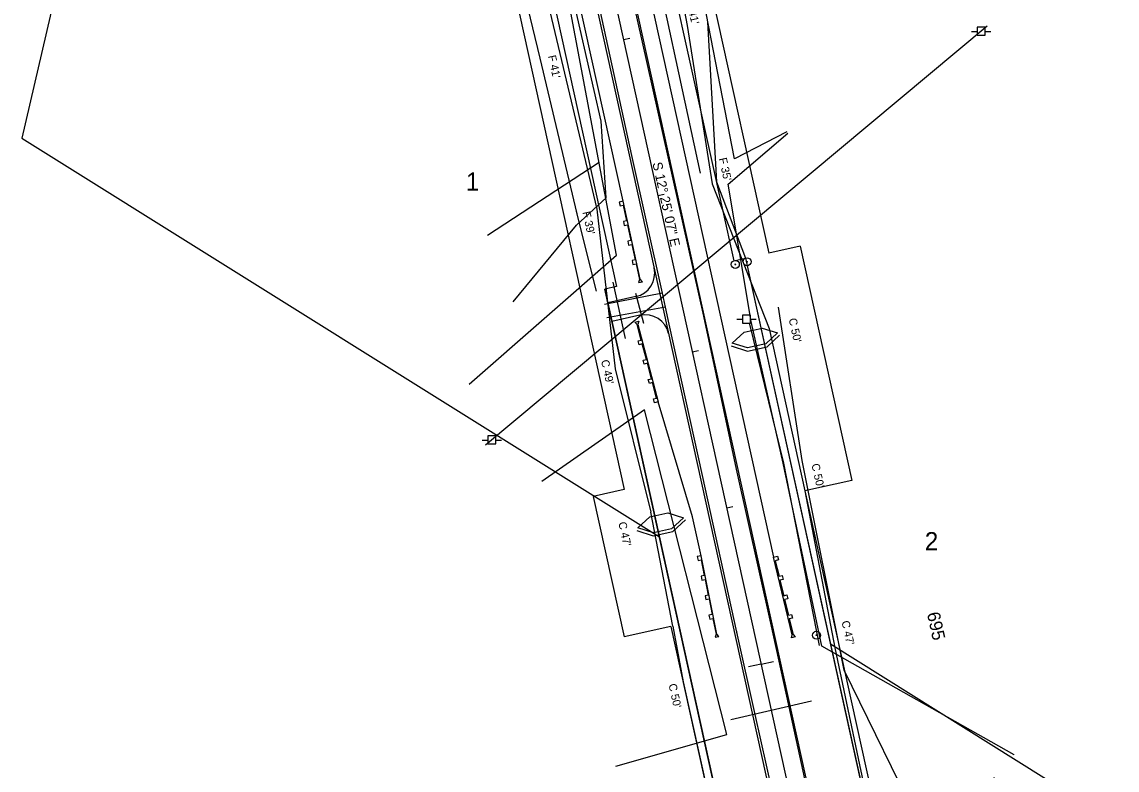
# Model space of a CAD drawing. Extents: x 2519952 to 2531965, y 848341 to 887632.
# Drawn here: x 2525563 to 2526248, y 862873 to 863341 of the extents above; entities that cross this region are included whole.
import ezdxf

# ---------------------------------------------------------------- set-up
doc = ezdxf.new("R2010")
doc.units = 0
for name, color, linetype in [('RD_EV_JW', 7, 'Continuous'), ('RD_EX_DR_Pipe', 7, 'Continuous'), ('RD_EX_Driveway', 7, 'Continuous'), ('RD_EX_DV_Prop', 7, 'Continuous'), ('RD_EX_DV_PropPin', 7, 'Continuous'), ('RD_EX_DV_TX_Prop', 7, 'Continuous'), ('RD_EX_Fence_Other', 7, 'Continuous'), ('RD_EX_H2O', 7, 'Continuous'), ('RD_EX_Road', 7, 'Continuous'), ('RD_EX_RW', 7, 'Continuous'), ('RD_EX_UT', 7, 'Continuous'), ('RD_EX_VEG', 7, 'Continuous'), ('RD_HC_Cl', 7, 'Continuous'), ('RD_HC_Data', 7, 'Continuous'), ('RD_HC_Data_Tic', 7, 'Continuous'), ('RD_HC_TX_Sta50', 7, 'Continuous'), ('RD_PD_CstnLmt', 7, 'Continuous'), ('RD_PD_DR_ErosCtrl', 7, 'Continuous'), ('RD_PD_DR_Pipe', 7, 'Continuous'), ('RD_PD_Driveway', 7, 'Continuous'), ('RD_PD_Final_TrvlWay', 7, 'Continuous'), ('RD_PD_GR', 7, 'Continuous'), ('RD_PD_RW', 7, 'Continuous'), ('RD_PD_TX_CstnLmt', 7, 'Continuous'), ('RD_SMD_Locator', 7, 'Continuous')]:
    doc.layers.add(name, color=color, linetype=linetype)

# ---------------------------------------------------------------- blocks, each defined once
blk = doc.blocks.new('TYPET1')
at = {"layer": 'RD_PD_GR'}
blk.add_lwpolyline([(49.99, 1), (0, 0), (-0.05, 2.5), (2.45, 2.55), (2.49, 0.54), (12.49, 0.74), (12.45, 2.75), (14.95, 2.8), (14.99, 0.79), (24.99, 0.99), (24.95, 3), (27.44, 3.05), (27.48, 1.04), (37.48, 1.24), (37.44, 3.25), (39.94, 3.3), (39.98, 1.29), (49.98, 1.49), (51.69, 2.53), (51.74, 0.03)], close=True, dxfattribs=at)

msp = doc.modelspace()

# ---------------------------------------------------------------- linework, layer by layer
at = {"layer": 'RD_EV_JW'}
for points in [[(2525987.5, 863246.27), (2525953.05, 863405.77), (2525930.64, 863511.22), (2525906.57, 863614.56), (2525891.06, 863707.03), (2525879.7, 863791.32), (2525860.46, 863800.66)], [(2525870.38, 863165.83), (2525910.06, 863213.86), (2525928.59, 863231.03), (2525925.41, 863278.91), (2525890.37, 863432.61), (2525865.57, 863529.98), (2525846.89, 863611.08), (2525823.55, 863688.95), (2525813.37, 863727.67), (2525803.13, 863765.09)]]:
    msp.add_lwpolyline(points, dxfattribs=at)
at = {"layer": 'RD_EX_DR_Pipe'}
for p, q in [((2525952.05, 863152.4), (2525946.97, 863171.18)), ((2526056.87, 862916.09), (2526006.4, 862904.47))]:
    msp.add_line(p, q, dxfattribs=at)
at = {"layer": 'RD_EX_Driveway'}
for p, q in [((2525963.76, 863171.32), (2525927.57, 863164.27)), ((2525965.56, 863162.53), (2525929.03, 863155.81))]:
    msp.add_line(p, q, dxfattribs=at)
at = {"layer": 'RD_EX_DV_Prop'}
for p, q in [((2525900.68, 863679.87), (2526008.2, 863191.57)), ((2525827.43, 863663.74), (2525934.96, 863175.44)), ((2525827.43, 863663.74), (2525934.96, 863175.44)), ((2525610.16, 863469.96), (2525563.41, 863268.22)), ((2525563.41, 863268.22), (2525961.75, 863018.89)), ((2526008.2, 863191.57), (2526015.53, 863193.18)), ((2526015.53, 863193.18), (2526176.82, 862460.73)), ((2525934.96, 863175.44), (2525927.63, 863173.82)), ((2526088.92, 862441.37), (2525927.63, 863173.82)), ((2526068.64, 862951.98), (2526688.94, 862563.72))]:
    msp.add_line(p, q, dxfattribs=at)
at = {"layer": 'RD_EX_DV_PropPin'}
for centre, radius in [((2526009.23, 863189.32), 2.5), ((2526009.23, 863189.32), 0.25), ((2526016.55, 863190.99), 2.5), ((2526016.55, 863190.99), 0.25), ((2526059.99, 862957.4), 2.5), ((2526059.99, 862957.4), 0.25)]:
    msp.add_circle(centre, radius, dxfattribs=at)
at = {"layer": 'RD_EX_Fence_Other'}
msp.add_lwpolyline([(2526183.56, 862882.53), (2526063.27, 862950.57), (2526039.04, 863064.97), (2526019.22, 863153.65), (2526004.84, 863239.53), (2526041.99, 863271.36)], dxfattribs=at)
at = {"layer": 'RD_EX_H2O'}
msp.add_line((2525854.39, 863207.67), (2525924.2, 863253.29), dxfattribs=at)
at = {"layer": 'RD_EX_Road'}
for p, q in [((2525944.66, 863257.46), (2525923.47, 863353.9)), ((2525989.46, 863156.98), (2525944.57, 863358.48)), ((2525963.76, 863171.32), (2525944.66, 863257.46)), ((2525965.56, 863162.53), (2525963.76, 863171.32)), ((2525967.93, 863151.97), (2525965.56, 863162.53)), ((2526009.97, 863061.29), (2525989.46, 863156.98)), ((2525988.65, 863057.35), (2525967.93, 863151.97)), ((2526031.32, 862965.06), (2526009.97, 863061.29)), ((2526010.27, 862959.44), (2525988.65, 863057.35)), ((2526042.78, 862912.7), (2526031.32, 862965.06)), ((2526021.55, 862907.75), (2526010.27, 862959.44)), ((2526032.35, 862860.33), (2526021.55, 862907.75)), ((2526052.63, 862867.53), (2526042.78, 862912.7))]:
    msp.add_line(p, q, dxfattribs=at)
at = {"layer": 'RD_EX_RW'}
for p, q in [((2525900.68, 863679.86), (2526008.2, 863191.57)), ((2525827.43, 863663.74), (2525934.96, 863175.44))]:
    msp.add_line(p, q, dxfattribs=at)
for points in [[(2526008.2, 863191.57), (2526015.53, 863193.18), (2526176.82, 862460.73), (2526169.49, 862459.11)], [(2525934.96, 863175.44), (2525927.63, 863173.82), (2526088.92, 862441.37), (2526096.25, 862442.98)]]:
    msp.add_lwpolyline(points, dxfattribs=at)
at = {"layer": 'RD_EX_UT'}
for p, q in [((2526166.61, 863338.27), (2525853.18, 863076.32)), ((2526156.83, 863335.01), (2526160.3, 863335.01)), ((2526165.27, 863337.57), (2526160.27, 863337.57)), ((2526160.27, 863337.57), (2526160.27, 863332.57)), ((2526160.27, 863332.57), (2526165.27, 863332.57)), ((2526165.19, 863335.01), (2526168.83, 863335.01)), ((2526165.27, 863332.57), (2526165.27, 863337.57)), ((2526010.24, 863155.09), (2526013.71, 863155.09)), ((2526018.67, 863157.66), (2526013.67, 863157.66)), ((2526013.67, 863157.66), (2526013.67, 863152.66)), ((2526018.6, 863155.09), (2526022.24, 863155.09)), ((2526018.67, 863152.66), (2526018.67, 863157.66)), ((2526013.67, 863152.66), (2526018.67, 863152.66)), ((2525851.08, 863079.48), (2525854.55, 863079.48)), ((2525859.51, 863082.04), (2525854.51, 863082.04)), ((2525854.51, 863082.04), (2525854.51, 863077.04)), ((2525859.44, 863079.48), (2525863.08, 863079.48)), ((2525859.51, 863077.04), (2525859.51, 863082.04)), ((2525854.51, 863077.04), (2525859.51, 863077.04))]:
    msp.add_line(p, q, dxfattribs=at)
at = {"layer": 'RD_EX_VEG'}
for points in [[(2525842.87, 863114.41), (2525934.88, 863195.16), (2525887.21, 863449), (2525814.58, 863743.07), (2525811.69, 863772.81)], [(2526041.38, 863272.15), (2526008.8, 863255.25), (2525967.56, 863467.64), (2525922.97, 863656.35), (2525904.99, 863766.75)], [(2526171.25, 862868.32), (2526126.68, 862834.76), (2526077.18, 862935.49), (2526050.93, 863066.61), (2526036.24, 863162.52)], [(2526061.79, 862950.9), (2526039.53, 863065.04), (2526018.31, 863151.88)], [(2525934.64, 862875.62), (2526003.88, 862895.26), (2525952.49, 863098.47), (2525888.22, 863053.63)]]:
    msp.add_lwpolyline(points, dxfattribs=at)
at = {"layer": 'RD_HC_Cl'}
msp.add_line((2525683.8, 864490.39), (2526240.39, 861962.75), dxfattribs=at)
at = {"layer": 'RD_HC_Data_Tic'}
for p, q in [((2525939.32, 863329.99), (2525943.23, 863330.85)), ((2525960.83, 863232.33), (2525964.74, 863233.19)), ((2525982.34, 863134.67), (2525986.24, 863135.53)), ((2526003.84, 863037.01), (2526007.75, 863037.87)), ((2526025.35, 862939.35), (2526017.53, 862937.63)), ((2526025.35, 862939.35), (2526033.16, 862941.07))]:
    msp.add_line(p, q, dxfattribs=at)
at = {"layer": 'RD_PD_CstnLmt'}
for p, q in [((2525960.5, 863437.05), (2525979.09, 863338.75)), ((2525876.42, 863418.53), (2525899.64, 863321.25)), ((2525979.09, 863338.75), (2525994.69, 863239.78)), ((2525899.64, 863321.25), (2525922.76, 863223.95)), ((2525994.69, 863239.78), (2526030.37, 863149.3)), ((2525922.76, 863223.95), (2525934.18, 863124.06)), ((2526030.37, 863149.3), (2526052.73, 863047.77)), ((2525934.18, 863124.06), (2525956.53, 863034.33)), ((2526052.73, 863047.77), (2526071.49, 862949.51)), ((2525970.26, 862963.06), (2525956.53, 863034.33)), ((2525970.26, 862963.06), (2525976.71, 862928.37)), ((2526071.49, 862949.51), (2526092.11, 862851.65)), ((2525976.71, 862928.37), (2525998.18, 862830.51))]:
    msp.add_line(p, q, dxfattribs=at)
at = {"layer": 'RD_PD_DR_ErosCtrl'}
for p, q in [((2525863.78, 863415.51), (2525887, 863318.23)), ((2525991.94, 863340.77), (2525997.49, 863240.85)), ((2525887, 863318.25), (2525910.11, 863220.94)), ((2525997.49, 863240.85), (2526015.62, 863193.2)), ((2525909.84, 863222.47), (2525922.17, 863172.62)), ((2526014.72, 863147), (2526026.01, 863149.49)), ((2526026.01, 863149.49), (2526035.68, 863146.44)), ((2526007.24, 863140.15), (2526014.72, 863147)), ((2526035.68, 863146.44), (2526028.2, 863139.6)), ((2526029.1, 863137.87), (2526036.94, 863145.06)), ((2526006.67, 863138.36), (2526016.82, 863135.16)), ((2526016.91, 863137.1), (2526007.24, 863140.15)), ((2526016.82, 863135.16), (2526029.1, 863137.87)), ((2526028.2, 863139.6), (2526016.91, 863137.1)), ((2525948.34, 863024.61), (2525955.83, 863031.45)), ((2525955.83, 863031.45), (2525967.12, 863033.94)), ((2525967.12, 863033.94), (2525976.79, 863030.87)), ((2525976.79, 863030.87), (2525969.3, 863024.03)), ((2525958.01, 863021.55), (2525948.34, 863024.61)), ((2525969.3, 863024.03), (2525958.01, 863021.55)), ((2525970.2, 863022.31), (2525978.05, 863029.49)), ((2525947.77, 863022.82), (2525957.92, 863019.61)), ((2525957.92, 863019.61), (2525970.2, 863022.31))]:
    msp.add_line(p, q, dxfattribs=at)
at = {"layer": 'RD_PD_DR_Pipe'}
msp.add_line((2525940.68, 863142.96), (2525932.94, 863178.12), dxfattribs=at)
at = {"layer": 'RD_PD_Driveway'}
for p, q in [((2525947.08, 863169.2), (2525929.51, 863165.33)), ((2525949.66, 863157.48), (2525932.09, 863153.61))]:
    msp.add_line(p, q, dxfattribs=at)
for centre, start, end in [((2525943.86, 863183.85), 282.41848, 12.41848), ((2525952.89, 863142.83), 12.41848, 102.41848)]:
    msp.add_arc(centre, 15, start, end, dxfattribs=at)
at = {"layer": 'RD_PD_Final_TrvlWay'}
for p, q in [((2525784.38, 864089.44), (2526058.57, 862844.27)), ((2525760.94, 864084.28), (2526035.13, 862839.11))]:
    msp.add_line(p, q, dxfattribs=at)
at = {"layer": 'RD_PD_GR'}
for p, q in [((2525874.52, 863726.58), (2526033.12, 863006.34)), ((2525939.08, 863228.82), (2525831.55, 863717.12)), ((2525982.51, 863031.56), (2525961.1, 863103.45)), ((2525987.89, 863007.15), (2525982.51, 863031.56))]:
    msp.add_line(p, q, dxfattribs=at)
at = {"layer": 'RD_PD_RW'}
for p, q in [((2525922.65, 863684.7), (2526030.18, 863196.4)), ((2525805.46, 863658.9), (2525939.87, 863048.52)), ((2526049.71, 863200.7), (2526081.97, 863054.21)), ((2525920.34, 863044.22), (2525939.69, 862956.32))]:
    msp.add_line(p, q, dxfattribs=at)
for points in [[(2526049.71, 863200.7), (2526030.18, 863196.4)], [(2526081.97, 863054.21), (2526052.67, 863047.76)], [(2525939.87, 863048.52), (2525920.34, 863044.22)], [(2526052.67, 863047.76), (2526117.19, 862754.78)], [(2525968.99, 862962.78), (2525939.69, 862956.32)], [(2525968.99, 862962.78), (2526019.53, 862733.27)]]:
    msp.add_lwpolyline(points, dxfattribs=at)
at = {"layer": 'RD_SMD_Locator'}
for centre in [(2526166.61, 863338.27), (2525925.41, 863278.91), (2526041.38, 863272.15), (2526041.99, 863271.36), (2525944.66, 863257.46), (2525924.2, 863253.29), (2526008.8, 863255.25), (2525987.5, 863246.27), (2526004.84, 863239.53), (2525928.59, 863231.03), (2525910.06, 863213.86), (2525854.39, 863207.67), (2525934.88, 863195.16), (2525946.97, 863171.18), (2525963.76, 863171.32), (2525963.76, 863171.32), (2525870.38, 863165.83), (2525927.57, 863164.27), (2525965.56, 863162.53), (2525965.56, 863162.53), (2526036.24, 863162.52), (2525929.03, 863155.81), (2525989.46, 863156.98), (2525952.05, 863152.4), (2525967.93, 863151.97), (2526018.31, 863151.88), (2526019.22, 863153.65), (2525842.87, 863114.41), (2525952.49, 863098.47), (2525853.18, 863076.32), (2526039.53, 863065.04), (2526050.93, 863066.61), (2526009.97, 863061.29), (2526039.04, 863064.97), (2525888.22, 863053.63), (2525988.65, 863057.35), (2526031.32, 862965.06), (2526010.27, 862959.44), (2526061.79, 862950.9), (2526063.27, 862950.57), (2526077.18, 862935.49), (2526056.87, 862916.09), (2526021.55, 862907.75), (2526042.78, 862912.7), (2526006.4, 862904.47), (2526003.88, 862895.26), (2526183.56, 862882.53), (2525934.64, 862875.62)]:
    msp.add_circle(centre, 0.001, dxfattribs=at)

# ---------------------------------------------------------------- block references
at = {"layer": 'RD_PD_GR'}
for p, yscale, rotation in [((2525939.08, 863228.82), -1.0000000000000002, -76.4355636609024), ((2525987.89, 863007.15), -1.0000000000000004, -77.58154352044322)]:
    msp.add_blockref('TYPET1', p, dxfattribs=dict(at, yscale=yscale, rotation=rotation))
for p, rotation in [((2525961.1, 863103.45), 103.56313888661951), ((2526033.12, 863006.34), -77.58147915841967)]:
    msp.add_blockref('TYPET1', p, dxfattribs=dict(at, rotation=rotation))

# ---------------------------------------------------------------- texts
at = {"layer": 'RD_EX_DV_TX_Prop'}
for s, p in [('1', (2525840.85, 863235.52)), ('2', (2526127.64, 863010.59))]:
    msp.add_text(s, height=11.32, dxfattribs=at).set_placement(p)
at = {"layer": 'RD_HC_Data'}
msp.add_text('S 12%%d 25\' 07" E', height=6, rotation=282.41848, dxfattribs=at).set_placement((2525957.39, 863252.62))
at = {"layer": 'RD_HC_TX_Sta50'}
msp.add_text('695', height=8, rotation=282.41848, dxfattribs=at).set_placement((2526128.95, 862971.07))
at = {"layer": 'RD_PD_CstnLmt'}
for s, p in [("F 41'", (2525892.12, 863319.59)), ("F 39'", (2525913.63, 863221.93)), ("C 49'", (2525925.25, 863129.14)), ("C 47'", (2525936.1, 863027.77)), ("C 50'", (2525967.46, 862926.6))]:
    msp.add_text(s, height=5, rotation=282.41848, dxfattribs=at).set_placement(p)
at = {"layer": 'RD_PD_TX_CstnLmt'}
for s, p in [("F 41'", (2525978.74, 863353.45)), ("F 35'", (2525998.91, 863255.5)), ("C 50'", (2526042.54, 863155.17)), ("C 50'", (2526056.78, 863064.23)), ("C 47'", (2526075.55, 862965.96))]:
    msp.add_text(s, height=5, rotation=282.41848, dxfattribs=at).set_placement(p)

doc.saveas('drawing.dxf')
